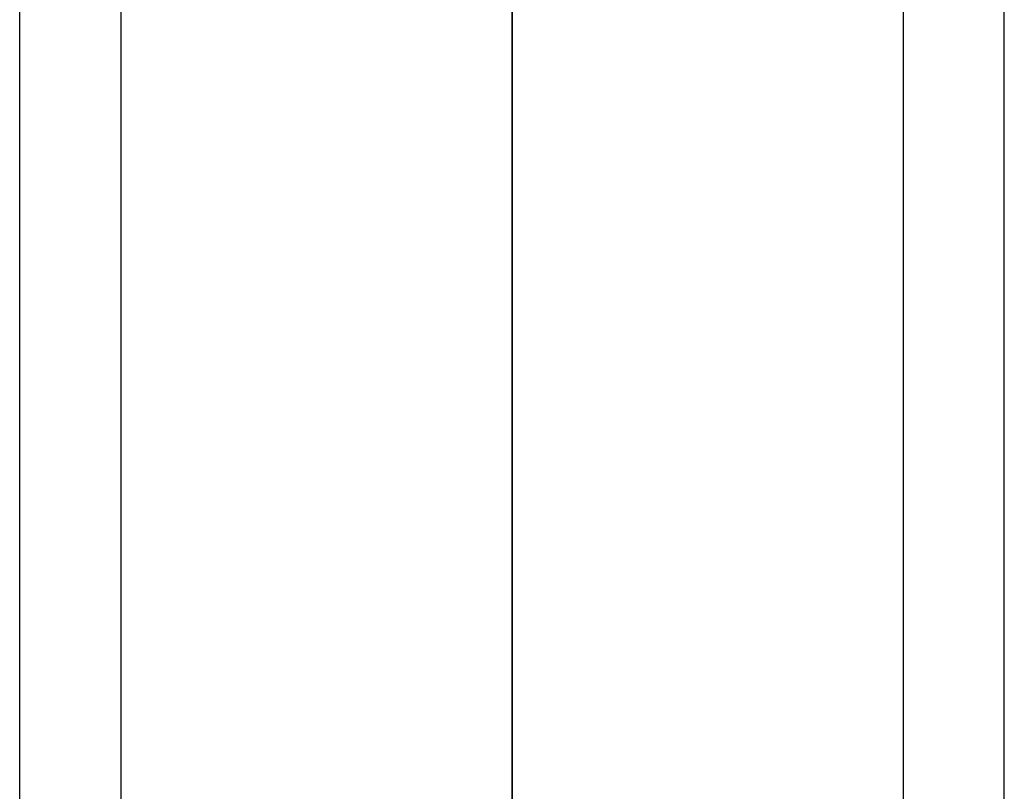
# Model space of a CAD drawing. Header units: millimetres. Extents: x -65 to 65, y -196 to 80.
# Tile 627 of 656: x -6 to 6, y -179 to -170. Entities that reach past the tile are written whole.
import ezdxf

# ---------------------------------------------------------------- set-up
doc = ezdxf.new("R2010")
doc.units = ezdxf.units.MM
doc.header["$MEASUREMENT"] = 0
doc.layers.add('IGES level 0', color=7, linetype='Continuous', true_color=0xa0a0a0)

msp = doc.modelspace()

# ---------------------------------------------------------------- linework, layer by layer
at = {"layer": 'IGES level 0'}
for p, q in [((-5.85, -184), (-5.85, -80)), ((0, -184, 5.85), (0, -80, 5.85)), ((0, -184, -5.85), (0, -80, -5.85)), ((5.85, -184), (5.85, -80)), ((-4.65, -80.5), (-4.65, -184)), ((0, -80.5, 4.65), (0, -184, 4.65)), ((0, -80.5, -4.65), (0, -184, -4.65)), ((4.65, -80.5), (4.65, -184))]:
    msp.add_line(p, q, dxfattribs=at)

doc.saveas('drawing.dxf')
